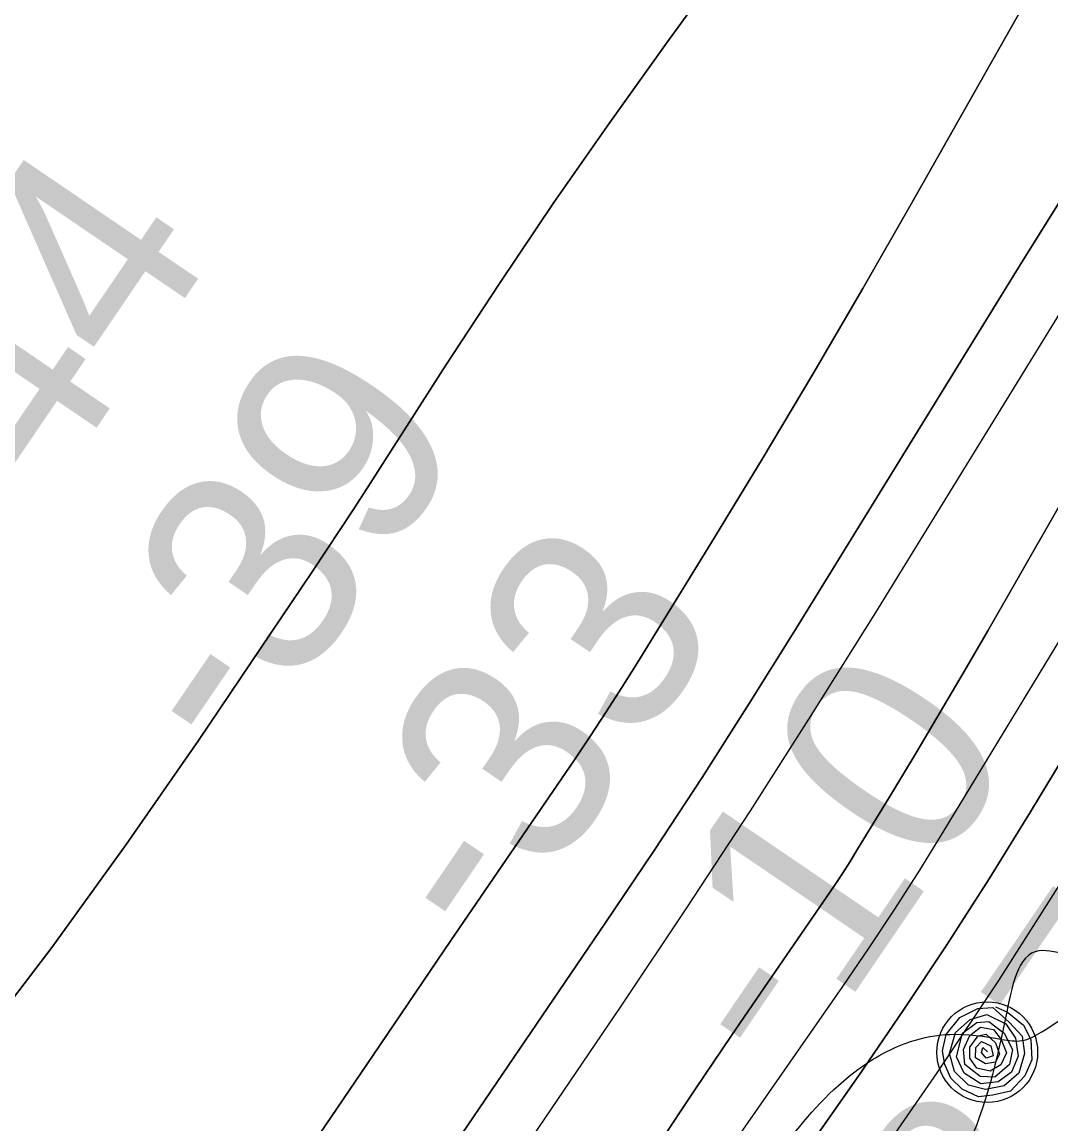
# Model space of a CAD drawing. Extents: x 3297735 to 3335592, y 670436 to 695807.
# Drawn here: x 3314818.9 to 3315145.7, y 683369.6 to 683719.5 of the extents above; entities that cross this region are included whole.
import ezdxf

# ---------------------------------------------------------------- set-up
doc = ezdxf.new("R2010")
doc.units = 0
for name, color, linetype in [('V-RIVR-EDGE', 7, 'Continuous'), ('V-RIVR-RANG', 7, 'Continuous'), ('V-RRAP-FSHR', 7, 'Continuous'), ('V-TOPO-DPTH', 7, 'Continuous'), ('V-TOPO-MINR', 7, 'Continuous'), ('V-TOPO-WATR', 7, 'Continuous'), ('V-UTIL-LINE', 7, 'Continuous')]:
    doc.layers.add(name, color=color, linetype=linetype)

msp = doc.modelspace()

# ---------------------------------------------------------------- linework, layer by layer
at = {"layer": 'V-RIVR-EDGE'}
msp.add_spline([(3314332.49, 682283.88), (3314344.9, 682287.34), (3314358.11, 682294.67), (3314374.42, 682306.27), (3314394.23, 682317.08), (3314408.21, 682327.13), (3314425.7, 682339.88), (3314434.25, 682347.62), (3314443.2, 682360.39), (3314457.6, 682381.68), (3314472.41, 682411.9), (3314491.89, 682447.14), (3314503.96, 682468.44), (3314519.93, 682495.54), (3314540.57, 682530.4), (3314569.78, 682579.57), (3314586.92, 682612.5), (3314605.25, 682653.56), (3314623.97, 682696.17), (3314633.36, 682728.33), (3314641.57, 682755.46), (3314653.64, 682774.82), (3314666.86, 682788.36), (3314689.79, 682808.86), (3314699.9, 682821.24), (3314716.62, 682840.2), (3314742.69, 682874.26), (3314774.59, 682914.13), (3314793.27, 682940.45), (3314809.22, 682961.74), (3314829.46, 682991.55), (3314848.16, 683027.19), (3314871.52, 683064.75), (3314895.3, 683112.39), (3314930.72, 683167.75), (3314952.14, 683204.16), (3315057.23, 683357.85), (3315078.23, 683381.84), (3315092.99, 683392.28), (3315101.15, 683395.75), (3315113.56, 683398.05), (3315130.23, 683396.45), (3315136.44, 683396.05), (3315142.65, 683398.75), (3315151.58, 683404.93), (3315172.97, 683426.6), (3315192.78, 683442.06), (3315207.17, 683456.37), (3315216.51, 683472.25), (3315223.52, 683484.25), (3315237.14, 683502.83), (3315242.2, 683511.35), (3315243.01, 683524.54), (3315244.19, 683529.19), (3315255.48, 683547.77), (3315279.6, 683579.13), (3315294, 683598.87), (3315305.28, 683613.19), (3315309.97, 683627.14), (3315311.93, 683637.22), (3315317.77, 683644.96), (3315323.59, 683648.05), (3315323.6, 683652.31), (3315326.33, 683655.8), (3315330.61, 683660.83), (3315336.05, 683665.85), (3315339.95, 683675.54), (3315343.47, 683686.39), (3315346.59, 683695.69), (3315347.02, 683710.43), (3315347.43, 683722.45), (3315345.14, 683737.19), (3315345.17, 683749.99), (3315346.75, 683761.23), (3315349.48, 683764.32), (3315349.87, 683767.43), (3315354.17, 683779.05), (3315358.47, 683794.55), (3315362.36, 683800.36), (3315370.14, 683808.48), (3315374.42, 683815.84), (3315383.4, 683837.92), (3315387.32, 683854.98), (3315386.95, 683864.67), (3315385.03, 683871.27), (3315388.14, 683875.14), (3315392.8, 683876.29), (3315394.75, 683880.94), (3315403.32, 683896.43), (3315419.29, 683923.54), (3315433.69, 683947.55), (3315437.2, 683954.52), (3315436.83, 683961.11), (3315438, 683964.99), (3315450.86, 683988.61), (3315458.62, 683992.47), (3315462.51, 683995.17), (3315464.08, 684002.54), (3315468.77, 684016.49), (3315478.5, 684033.53), (3315498.34, 684056.75), (3315513.5, 684070.67), (3315521.28, 684082.29), (3315523.23, 684087.32), (3315534.89, 684097.76), (3315545.01, 684110.54), (3315557.06, 684124.08), (3315577.68, 684151.17), (3315590.51, 684164.33), (3315598.31, 684180.21), (3315604.16, 684192.6), (3315609.61, 684201.51), (3315623.63, 684224.74), (3315637.65, 684249.92), (3315651.66, 684270.43), (3315661.01, 684285.92), (3315665.69, 684296.38), (3315668.82, 684306.85), (3315671.54, 684310.72), (3315680.49, 684322.72), (3315685.93, 684326.58), (3315687.49, 684332.01), (3315687.51, 684337.44), (3315690.62, 684340.92), (3315706.17, 684356.78), (3315715.11, 684366.84), (3315728.72, 684382.71), (3315735.34, 684392), (3315740.79, 684400.13), (3315746.24, 684410.2), (3315754.02, 684419.87), (3315767.64, 684436.9), (3315797.18, 684465.14), (3315824.41, 684496.87), (3315835.68, 684508.87), (3315845.4, 684518.93), (3315855.91, 684533.25), (3315917.34, 684595.92), (3315957, 684638.09), (3315987.3, 684659.73), (3316015.28, 684684.48), (3316035.1, 684702.27), (3316044.05, 684713.5), (3316063.1, 684733.62), (3316100.42, 684768.43), (3316125.29, 684791.63), (3316138.51, 684803.62), (3316150.97, 684823.37), (3316159.55, 684843.13), (3316165.42, 684865.99), (3316173.99, 684881.48), (3316197.71, 684908.18), (3316229.61, 684945.33), (3316249.82, 684965.06), (3316275.47, 684987.88), (3316301.52, 685015.35), (3316311.24, 685022.31), (3316314.74, 685028.11), (3316324.84, 685037.01), (3316331.06, 685041.26), (3316337.27, 685045.12), (3316343.88, 685050.92), (3316349.72, 685059.83), (3316371.5, 685083.43), (3316388.59, 685096.18), (3316398.7, 685107.41), (3316416.19, 685122.87), (3316443.39, 685146.08), (3316453.89, 685155.74), (3316462.82, 685158.82), (3316468.64, 685163.46), (3316479.54, 685177.01), (3316494.69, 685189.77), (3316513.34, 685202.13), (3316536.65, 685221.08), (3316559.19, 685238.47), (3316587.17, 685262.45), (3316636.9, 685301.49), (3316712.28, 685357.54), (3316745.31, 685384.99), (3316768.23, 685402.39), (3316780.67, 685413.21), (3316806.33, 685440.68), (3316819.16, 685455.39), (3316844.44, 685481.7), (3316866.97, 685499.48), (3316882.51, 685511.08), (3316905.85, 685537.39), (3316931.9, 685564.08), (3316969.21, 685598.5), (3316985.92, 685613.59), (3317001.86, 685628.67), (3317017.8, 685644.53), (3317028.68, 685652.65), (3317037.23, 685661.16), (3317052.77, 685673.53), (3317075.3, 685687.82), (3317092.39, 685696.31), (3317103.26, 685703.27), (3317111.03, 685709.84), (3317130.87, 685733.84), (3317147.6, 685754.74), (3317177.16, 685789.18), (3317206.31, 685816.64), (3317272.79, 685885.12), (3317325.67, 685938.89), (3317356.77, 685972.16), (3317386.71, 686002.34), (3317409.64, 686022.45), (3317459.38, 686063.82), (3317493.18, 686088.94), (3317516.11, 686108.66), (3317520.01, 686116.02), (3317520.41, 686123), (3317527.04, 686135.78), (3317538.34, 686157.08), (3317553.89, 686174.89), (3317576.04, 686194.22), (3317585.76, 686203.89), (3317597.05, 686222.09), (3317609.5, 686237.57), (3317632.05, 686261.95), (3317642.16, 686270.84), (3317659.25, 686280.88), (3317668.58, 686290.17), (3317678.68, 686299.45), (3317692.67, 686308.33), (3317712.1, 686324.19), (3317733.86, 686344.3), (3317749.03, 686362.49), (3317772.75, 686387.25), (3317794.13, 686406.59), (3317815.49, 686421.66), (3317821.72, 686429.79), (3317831.45, 686444.5), (3317837.3, 686456.89), (3317843.89, 686458.43), (3317852.43, 686461.9), (3317865.64, 686468.46), (3317881.56, 686479.28), (3317892.45, 686489.33), (3317902.56, 686501.72), (3317906.85, 686510.63), (3317912.32, 686528.84), (3317916.61, 686539.69), (3317920.89, 686544.72), (3317931.77, 686551.67), (3317955.46, 686567.51), (3317973.73, 686582.98), (3317979.95, 686591.88), (3317987.35, 686602.72), (3318007.57, 686624.78), (3318020.39, 686634.83), (3318018.46, 686637.55), (3318030.91, 686653.42), (3318034.78, 686650.69), (3318039.45, 686656.89), (3318050.33, 686664.62), (3318082.55, 686680.82), (3318124.1, 686700.89), (3318142.75, 686715.97), (3318149.36, 686724.09), (3318148.6, 686727.59), (3318152.1, 686732.62), (3318161.82, 686744.62), (3318168.45, 686756.23), (3318174.67, 686766.3), (3318184.4, 686779.46), (3318196.08, 686795.33), (3318211.63, 686812.75), (3318220.97, 686823.97), (3318223.7, 686833.27), (3318227.6, 686840.63), (3318232.66, 686847.21), (3318235.79, 686857.67), (3318240.07, 686864.64), (3318252.91, 686883.22), (3318274.69, 686907.6), (3318298.01, 686928.49), (3318327.13, 686944.7), (3318349.26, 686951.63), (3318362.06, 686955.09), (3318370.22, 686961.27), (3318383.46, 686983.73), (3318391.25, 686996.51), (3318395.14, 686999.99), (3318401.73, 686999.97), (3318407.55, 687001.12), (3318412.6, 687003.82), (3318416.49, 687008.86), (3318422.71, 687016.98), (3318440.6, 687037.49), (3318448.75, 687040.19), (3318453.03, 687042.89), (3318455.76, 687051.42), (3318462.38, 687060.32), (3318484.92, 687082.76), (3318499.31, 687098.23), (3318510.59, 687111), (3318518.77, 687124.94), (3318525, 687134.62), (3318537.83, 687148.55), (3318566.2, 687172.14), (3318582.53, 687190.71), (3318592.64, 687203.1), (3318612.48, 687228.64), (3318628.44, 687251.87), (3318642.05, 687266.57), (3318646.35, 687279.75), (3318655.68, 687290.58), (3318665.01, 687298.71), (3318672.79, 687309.16), (3318676.7, 687321.17), (3318685.65, 687333.94), (3318691.49, 687344.4), (3318699.27, 687352.91), (3318716.37, 687367.22), (3318716.79, 687379.24), (3318717.6, 687392.04), (3318724.22, 687404.82), (3318732, 687415.66), (3318742.88, 687423.77), (3318760.35, 687430.71), (3318770.05, 687431.07), (3318780.9, 687428.33), (3318786.73, 687436.46), (3318804.23, 687454.26), (3318817.46, 687473.23), (3318829.91, 687487.55), (3318848.96, 687509.6), (3318869.19, 687534.37), (3318894.08, 687564.56), (3318929.49, 687611.78), (3318945.82, 687629.19), (3318962.93, 687646.99), (3318977.7, 687660.53), (3318993.65, 687679.88), (3319024.36, 687709.28), (3319059.37, 687753.01), (3319086.2, 687782.03), (3319108.76, 687809.51), (3319125.86, 687827.3), (3319135.21, 687842.41), (3319146.89, 687859.44), (3319161.67, 687877.63), (3319172.56, 687889.63), (3319185.79, 687908.6), (3319206.81, 687940.73), (3319238.34, 687987.58), (3319258.18, 688014.29), (3319282.31, 688048.74), (3319299.82, 688074.29), (3319310.71, 688085.9), (3319319.65, 688093.25), (3319326.26, 688101.37), (3319337.16, 688116.08), (3319351.92, 688127.68), (3319358.93, 688137.36), (3319372.55, 688156.33), (3319390.83, 688181.1), (3319409.12, 688207.04), (3319418.85, 688220.59), (3319428.57, 688231.03), (3319452.68, 688254.63), (3319466.67, 688269.33), (3319477.96, 688285.59), (3319487.29, 688294.49), (3319498.17, 688304.55), (3319498.19, 688312.3), (3319502.08, 688317.33), (3319523.48, 688343.65), (3319546.04, 688372.29), (3319572.1, 688405.58), (3319583.39, 688420.29), (3319604.77, 688443.12), (3319614.49, 688453.95), (3319630.05, 688470.2), (3319645.61, 688490.33), (3319664.28, 688513.94), (3319677.9, 688534.07), (3319689.59, 688553.04), (3319707.1, 688579.37), (3319721.91, 688607.25)], degree=3, dxfattribs=at)
at = {"layer": 'V-RRAP-FSHR'}
msp.add_lwpolyline([(3315128.12, 683406.78), (3315131.9, 683405.04), (3315137.04, 683400.99), (3315139.36, 683396.38), (3315139.6, 683389.96), (3315137.38, 683384.91), (3315132.91, 683379.99), (3315127.23, 683378.77), (3315122.71, 683378.25), (3315117.56, 683380.65), (3315113.93, 683384.17), (3315111.97, 683388.46), (3315111.31, 683392.84), (3315112.43, 683397.95), (3315116.73, 683403.42), (3315122.45, 683406.21), (3315127.25, 683406.52), (3315132.53, 683401.86), (3315136.58, 683397.52), (3315137.29, 683391.98), (3315135.51, 683385.77), (3315130.83, 683381.69), (3315124.92, 683380.53), (3315119.5, 683381.94), (3315115.11, 683386.26), (3315113.52, 683392.01), (3315115.38, 683398.64), (3315120.04, 683402.79), (3315125.39, 683404.39), (3315131.42, 683401.39), (3315134.47, 683396.79), (3315135.33, 683391.16), (3315133.22, 683386.06), (3315128.93, 683382.97), (3315123.44, 683382.37), (3315118.16, 683385.77), (3315115.72, 683390.91), (3315117.66, 683398.42), (3315122.19, 683401.85), (3315125.99, 683402.15), (3315130.82, 683398.39), (3315133.47, 683393.28), (3315132.52, 683388.48), (3315127.94, 683384.48), (3315123.21, 683384.68), (3315118.33, 683388.46), (3315117.9, 683393.26), (3315119.91, 683397.69), (3315123.35, 683400.3), (3315127.42, 683399.6), (3315129.86, 683396.45), (3315131.56, 683392.17), (3315129.82, 683388.39), (3315126.45, 683386.4), (3315122.18, 683387.35), (3315120, 683390.49), (3315119.96, 683394.02), (3315122.58, 683397.6), (3315125.19, 683398.14), (3315128.1, 683395.4), (3315129.35, 683391.75), (3315128.06, 683389.19), (3315124.98, 683388.64), (3315121.76, 683390.55), (3315121.83, 683393.82), (3315123.66, 683395.77), (3315126.67, 683394.44), (3315127.35, 683391.23), (3315125.1, 683390.49), (3315123.66, 683392.26), (3315124.06, 683393.9), (3315125.55, 683392.45)], dxfattribs=at)
msp.add_circle((3315125.48, 683392.38), 16, dxfattribs=at)
at = {"layer": 'V-TOPO-DPTH'}
for points in [[(3314731.08, 683031.65), (3314756.8, 683069.7), (3314782.58, 683107.69), (3315004.18, 683433.32), (3315019.67, 683456.41), (3315034.94, 683479.63), (3315049.89, 683503.06), (3315064.63, 683526.62), (3315135.63, 683641.86), (3315186.21, 683722.83), (3315237.45, 683803.38), (3315289.67, 683883.28), (3315342.56, 683962.77), (3315444.29, 684113.64), (3315456.77, 684131.44), (3315469.68, 684148.92), (3315483.21, 684165.91), (3315497.17, 684182.58), (3315674.09, 684386.14), (3315723.94, 684442.99), (3315774.14, 684499.53), (3315824.84, 684555.62), (3315875.87, 684611.41), (3315935.98, 684676.53)], [(3315935.98, 684676.53), (3315875.87, 684611.41), (3315824.84, 684555.62), (3315774.14, 684499.53), (3315723.94, 684442.99), (3315674.09, 684386.14), (3315497.17, 684182.58), (3315483.21, 684165.91), (3315469.68, 684148.92), (3315456.77, 684131.44), (3315444.29, 684113.64), (3315342.56, 683962.77), (3315289.67, 683883.28), (3315237.45, 683803.38), (3315186.21, 683722.83), (3315135.63, 683641.86), (3315064.63, 683526.62), (3315049.89, 683503.06), (3315034.94, 683479.63), (3315019.67, 683456.41), (3315004.18, 683433.32), (3314782.58, 683107.69), (3314756.8, 683069.7), (3314731.08, 683031.65)], [(3314513.37, 683038.54), (3314533.4, 683062.72), (3314551.61, 683084.74), (3314569.79, 683106.78), (3314587.93, 683128.85), (3314606.04, 683150.94), (3314778.83, 683362.09), (3314803.92, 683393.64), (3314828.41, 683425.63), (3314852, 683458.3), (3314874.98, 683491.41), (3314911.27, 683545.28), (3314915.64, 683551.81), (3314919.98, 683558.36), (3314924.27, 683564.94), (3314928.54, 683571.53), (3314953.58, 683610.51), (3314970.58, 683636.46), (3314987.87, 683662.19), (3315005.62, 683687.62), (3315023.66, 683712.85), (3315358.08, 684171.64)], [(3315358.08, 684171.64), (3315023.66, 683712.85), (3315005.62, 683687.62), (3314987.87, 683662.19), (3314970.58, 683636.46), (3314953.58, 683610.51), (3314928.54, 683571.53), (3314924.27, 683564.94), (3314919.98, 683558.36), (3314915.64, 683551.81), (3314911.27, 683545.28), (3314874.98, 683491.41), (3314852, 683458.3), (3314828.41, 683425.63), (3314803.92, 683393.64), (3314778.83, 683362.09), (3314606.04, 683150.94), (3314587.93, 683128.85), (3314569.79, 683106.78), (3314551.61, 683084.74), (3314533.4, 683062.72), (3314513.37, 683038.54)], [(3315549.87, 684136.04), (3315529.27, 684107.01), (3315509.62, 684077.34), (3315490.6, 684047.22), (3315366.31, 683843.12), (3315324.05, 683773.65), (3315281.83, 683704.16), (3315239.66, 683634.64), (3315197.54, 683565.09), (3315139.22, 683468.72), (3315126.07, 683447.48), (3315112.64, 683426.42), (3315098.79, 683405.64), (3315084.66, 683385.03), (3314951.92, 683195.56), (3314910.18, 683135.47), (3314868.78, 683075.14), (3314827.89, 683014.48)], [(3315549.87, 684136.04), (3315529.27, 684107.01), (3315509.62, 684077.34), (3315490.6, 684047.22), (3315366.31, 683843.12), (3315324.05, 683773.65), (3315281.83, 683704.16), (3315239.66, 683634.64), (3315197.54, 683565.09), (3315139.22, 683468.72), (3315126.07, 683447.48), (3315112.64, 683426.42), (3315098.79, 683405.64), (3315084.66, 683385.03), (3314951.92, 683195.56), (3314910.18, 683135.47), (3314868.78, 683075.14), (3314827.89, 683014.48)], [(3315359.95, 683931.13), (3315220.01, 683689.98), (3315201.72, 683658.41), (3315183.45, 683626.81), (3315165.23, 683595.19), (3315147.04, 683563.55), (3315125.62, 683526.23), (3315118.12, 683513.27), (3315110.55, 683500.35), (3315102.88, 683487.48), (3315095.15, 683474.66), (3315084.31, 683456.83), (3315081.92, 683452.97), (3315079.48, 683449.14), (3315076.98, 683445.35), (3315074.44, 683441.59), (3315055.99, 683414.81), (3315044.25, 683397.64), (3315032.6, 683380.41), (3315021.07, 683363.1), (3315009.64, 683345.72), (3314712.51, 682890.46)], [(3314712.51, 682890.46), (3315009.64, 683345.72), (3315021.07, 683363.1), (3315032.6, 683380.41), (3315044.25, 683397.64), (3315055.99, 683414.81), (3315074.44, 683441.59), (3315076.98, 683445.35), (3315079.48, 683449.14), (3315081.92, 683452.97), (3315084.31, 683456.83), (3315095.15, 683474.66), (3315102.88, 683487.48), (3315110.55, 683500.35), (3315118.12, 683513.27), (3315125.62, 683526.23), (3315147.04, 683563.55), (3315165.23, 683595.19), (3315183.45, 683626.81), (3315201.72, 683658.41), (3315220.01, 683689.98), (3315359.95, 683931.13)], [(3314628.08, 682940.64), (3314856.74, 683282.22), (3314881.23, 683318.69), (3314905.78, 683355.12), (3314930.43, 683391.48), (3314955.15, 683427.8), (3314994.37, 683485.27), (3314999.47, 683492.85), (3315004.5, 683500.49), (3315009.42, 683508.19), (3315014.27, 683515.93), (3315037.66, 683553.89), (3315054, 683580.73), (3315070.13, 683607.71), (3315085.95, 683634.86), (3315101.57, 683662.13), (3315139.52, 683729.31)], [(3315139.52, 683729.31), (3315101.57, 683662.13), (3315085.95, 683634.86), (3315070.13, 683607.71), (3315054, 683580.73), (3315037.66, 683553.89), (3315014.27, 683515.93), (3315009.42, 683508.19), (3315004.5, 683500.49), (3314999.47, 683492.85), (3314994.37, 683485.27), (3314955.15, 683427.8), (3314930.43, 683391.48), (3314905.78, 683355.12), (3314881.23, 683318.69), (3314856.74, 683282.22), (3314628.08, 682940.64)]]:
    msp.add_lwpolyline(points, dxfattribs=at)
at = {"layer": 'V-TOPO-MINR'}
for points in [[(3314664.68, 682899.58), (3315009.21, 683407), (3315029.91, 683437.94), (3315050.34, 683469.07), (3315070.35, 683500.47), (3315090.08, 683532.05), (3315242.53, 683779.79), (3315280.72, 683841), (3315319.43, 683901.89), (3315358.88, 683962.29), (3315398.84, 684022.37), (3315462.64, 684117.01), (3315471.29, 684129.37), (3315480.22, 684141.51), (3315489.58, 684153.33), (3315499.21, 684164.93), (3315590.65, 684271.25), (3315646.48, 684335.62), (3315702.66, 684399.68), (3315759.37, 684463.28), (3315816.44, 684526.56), (3315953.91, 684677.74)], [(3314731.08, 683031.65), (3314756.8, 683069.7), (3314782.58, 683107.69), (3315004.18, 683433.32), (3315019.67, 683456.41), (3315034.94, 683479.63), (3315049.89, 683503.06), (3315064.63, 683526.62), (3315135.63, 683641.86), (3315186.21, 683722.83), (3315237.45, 683803.38), (3315289.67, 683883.28), (3315342.56, 683962.77), (3315444.29, 684113.64), (3315456.77, 684131.44), (3315469.68, 684148.92), (3315483.21, 684165.91), (3315497.17, 684182.58), (3315674.09, 684386.14), (3315723.94, 684442.99), (3315774.14, 684499.53), (3315824.84, 684555.62), (3315875.87, 684611.41), (3315935.98, 684676.53)], [(3314831.86, 682991.8), (3315089.6, 683356.88), (3315109.58, 683385.86), (3315129.13, 683415.12), (3315148.04, 683444.8), (3315166.51, 683474.77), (3315272.78, 683651.47), (3315317.82, 683725.68), (3315363.25, 683799.65), (3315409.29, 683873.26), (3315455.71, 683946.61), (3315524.95, 684055.04), (3315537.31, 684073.82), (3315550.02, 684092.35), (3315563.25, 684110.52), (3315576.82, 684128.45), (3315872.17, 684507.4), (3315896.51, 684538.15), (3315921.17, 684568.66)], [(3315358.08, 684171.64), (3315023.66, 683712.85), (3315005.62, 683687.62), (3314987.87, 683662.19), (3314970.58, 683636.46), (3314953.58, 683610.51), (3314928.54, 683571.53), (3314924.27, 683564.94), (3314919.98, 683558.36), (3314915.64, 683551.81), (3314911.27, 683545.28), (3314874.98, 683491.41), (3314852, 683458.3), (3314828.41, 683425.63), (3314803.92, 683393.64), (3314778.83, 683362.09), (3314606.04, 683150.94), (3314587.93, 683128.85), (3314569.79, 683106.78), (3314551.61, 683084.74), (3314533.4, 683062.72), (3314513.37, 683038.54)], [(3314716.8, 682871.79), (3314875.81, 683113.99), (3314911.85, 683168.41), (3314948.17, 683222.63), (3314984.92, 683276.57), (3315021.96, 683330.32), (3315079.61, 683413.27), (3315087.93, 683425.47), (3315096.09, 683437.76), (3315104.03, 683450.21), (3315111.81, 683462.75), (3315147.07, 683520.75), (3315172.22, 683562.45), (3315197.16, 683604.28), (3315221.79, 683646.29), (3315246.21, 683688.43), (3315413.96, 683980.35)], [(3314712.51, 682890.46), (3315009.64, 683345.72), (3315021.07, 683363.1), (3315032.6, 683380.41), (3315044.25, 683397.64), (3315055.99, 683414.81), (3315074.44, 683441.59), (3315076.98, 683445.35), (3315079.48, 683449.14), (3315081.92, 683452.97), (3315084.31, 683456.83), (3315095.15, 683474.66), (3315102.88, 683487.48), (3315110.55, 683500.35), (3315118.12, 683513.27), (3315125.62, 683526.23), (3315147.04, 683563.55), (3315165.23, 683595.19), (3315183.45, 683626.81), (3315201.72, 683658.41), (3315220.01, 683689.98), (3315359.95, 683931.13)], [(3314628.08, 682940.64), (3314856.74, 683282.22), (3314881.23, 683318.69), (3314905.78, 683355.12), (3314930.43, 683391.48), (3314955.15, 683427.8), (3314994.37, 683485.27), (3314999.47, 683492.85), (3315004.5, 683500.49), (3315009.42, 683508.19), (3315014.27, 683515.93), (3315037.66, 683553.89), (3315054, 683580.73), (3315070.13, 683607.71), (3315085.95, 683634.86), (3315101.57, 683662.13), (3315139.52, 683729.31)]]:
    msp.add_lwpolyline(points, dxfattribs=at)
at = {"layer": 'V-TOPO-WATR'}
msp.add_lwpolyline([(3314827.89, 683014.48), (3314868.78, 683075.14), (3314910.18, 683135.47), (3314951.92, 683195.56), (3315084.66, 683385.03), (3315098.79, 683405.64), (3315112.64, 683426.42), (3315126.07, 683447.48), (3315139.22, 683468.72), (3315197.54, 683565.09), (3315239.66, 683634.64), (3315281.83, 683704.16), (3315324.05, 683773.65), (3315366.31, 683843.12), (3315490.6, 684047.22), (3315509.62, 684077.34), (3315529.27, 684107.01), (3315549.87, 684136.04)], dxfattribs=at)
at = {"layer": 'V-UTIL-LINE'}
msp.add_spline([(3315313.1, 683659.44), (3315294.81, 683645.89), (3315280.39, 683622.61), (3315253.99, 683575.47), (3315222.4, 683508.32), (3315178.02, 683451.95), (3315151.72, 683423.47), (3315141.9, 683424.56), (3315131.28, 683403.3), (3315091.71, 683334.22), (3315067.65, 683327.19), (3315051.39, 683313.71), (3315041.42, 683286.06), (3315021.94, 683244.03), (3314999.67, 683193.5), (3314965.54, 683145.47), (3314933.98, 683105.8), (3314923.58, 683099.15), (3314900.85, 683072.56), (3314869.89, 683023.21), (3314817.81, 682941.77), (3314747.17, 682809.99), (3314693.88, 682712.16), (3314666, 682655.84), (3314619.73, 682561.99), (3314565.48, 682464.75), (3314548.12, 682421.66)], degree=3, dxfattribs=at)

# ---------------------------------------------------------------- texts
at = {"layer": 'V-RIVR-RANG'}
for s, p in [('-44', (3314808.3, 683540.3)), ('-39', (3314888.73, 683480.75)), ('-33', (3314969.32, 683421.42)), ('-10', (3315062.97, 683381.27)), ('8.7', (3315134.19, 683308.21))]:
    msp.add_text(s, height=67, rotation=55.7427, dxfattribs=at).set_placement(p)

doc.saveas('drawing.dxf')
